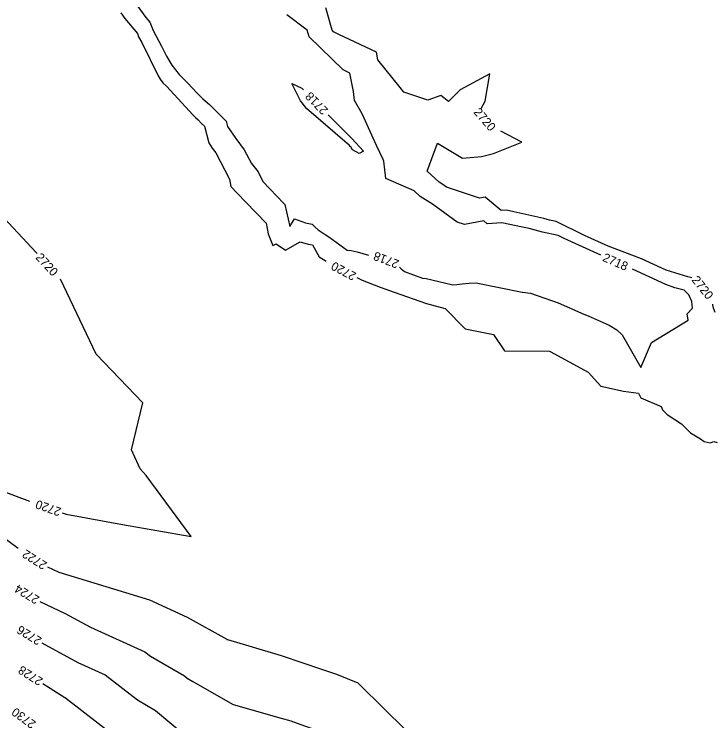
# Model space of a CAD drawing. Extents: x 1326424 to 1329294, y 1001359 to 1003823.
# Drawn here: x 1327323.9 to 1327484.6, y 1003288.8 to 1003451.1 of the extents above; entities that cross this region are included whole.
import ezdxf

# ---------------------------------------------------------------- set-up
doc = ezdxf.new("R2010")
doc.units = 0
doc.layers.add('Prop Rem of Exist Asph Pvmt', color=7, linetype='Continuous')
doc.layers.add('Scratch_Level_3', color=7, linetype='Continuous')

msp = doc.modelspace()

# ---------------------------------------------------------------- linework, layer by layer
at = {"layer": 'Prop Rem of Exist Asph Pvmt'}
for points in [[(1327329.17, 1003396.16), (1327328.94, 1003396.41), (1327312, 1003414.42), (1327309.37, 1003420.45), (1327309.3, 1003423.59), (1327311.99, 1003430.64), (1327315.91, 1003433.47), (1327317.93, 1003441.53), (1327321.53, 1003450.34), (1327322.14, 1003451.99), (1327320.51, 1003455.86), (1327308.85, 1003459.83), (1327301.41, 1003462.89), (1327294.93, 1003468.69)], [(1327431.17, 1003429.45), (1327432.1, 1003431.14), (1327433.14, 1003437.41), (1327426.37, 1003433.73), (1327423.66, 1003431.05), (1327421.88, 1003432.42), (1327418.92, 1003431.38), (1327413.38, 1003433.18), (1327412.6, 1003434.28), (1327407.48, 1003440.58), (1327407.13, 1003442.37), (1327398.47, 1003446.41), (1327397.28, 1003447.07), (1327396.94, 1003447.44), (1327395.53, 1003452.54)], [(1327348.39, 1003451.38), (1327349.33, 1003450.1), (1327352.21, 1003446.64), (1327352.49, 1003445.93), (1327353.23, 1003444.56), (1327356.98, 1003436.93), (1327357.46, 1003436.16), (1327358.08, 1003435.34), (1327358.87, 1003434.55), (1327365, 1003427.91), (1327365.58, 1003427.34), (1327366.14, 1003426.85), (1327366.88, 1003426.11), (1327367.62, 1003425.38), (1327368.6, 1003421.52), (1327369.38, 1003420.36), (1327370.21, 1003419.26), (1327373.34, 1003413.22), (1327373.68, 1003411.55), (1327375.23, 1003409.91), (1327377.12, 1003407.94), (1327381.81, 1003403.15), (1327382.28, 1003400.68), (1327383.3, 1003398), (1327384.09, 1003398.33), (1327386.22, 1003396.95), (1327389.63, 1003398.79), (1327391.47, 1003398.3), (1327392.4, 1003398.12), (1327393.95, 1003395.41), (1327395.56, 1003394.35)], [(1327479.58, 1003390.56), (1327478.7, 1003390.78), (1327473.71, 1003392.32), (1327468.05, 1003394.96), (1327460.33, 1003397.8), (1327454.9, 1003400.26), (1327448.4, 1003403.48), (1327446.88, 1003403.8), (1327445.58, 1003404.16), (1327438.72, 1003405.73), (1327436.99, 1003406.08), (1327435.76, 1003406), (1327432.1, 1003409.11), (1327430.82, 1003408.86), (1327423.22, 1003411.36), (1327422.11, 1003412.16), (1327421.55, 1003412.51), (1327418.75, 1003415.05), (1327421.13, 1003421.49), (1327426.9, 1003418.01), (1327431.23, 1003418.43), (1327433.99, 1003419.09), (1327440.54, 1003421.7), (1327435.69, 1003424.23)], [(1327402.62, 1003390.61), (1327403.88, 1003389.99), (1327407.99, 1003388.45), (1327411.2, 1003387.25), (1327418.64, 1003384.68), (1327422.93, 1003383.49), (1327427.47, 1003378.84), (1327434, 1003377.57), (1327436.54, 1003373.81), (1327446.88, 1003373.71), (1327447.04, 1003373.64), (1327455.76, 1003368.9), (1327458.64, 1003365.7), (1327463.92, 1003364.57), (1327467.32, 1003364.1), (1327467.86, 1003362.97), (1327472.55, 1003361.02), (1327472.85, 1003360.26), (1327473.89, 1003359.17), (1327477.18, 1003357.06), (1327478.4, 1003355.85), (1327479.31, 1003355.01), (1327481.58, 1003353.62), (1327482.45, 1003353.01), (1327483.8, 1003352.64), (1327484.64, 1003352.96), (1327485.4, 1003352.72)], [(1327334.94, 1003336.62), (1327335.87, 1003336.33), (1327348.77, 1003333.93), (1327364.52, 1003331.14), (1327354.24, 1003345.15), (1327352.86, 1003346.71), (1327350.85, 1003351.04), (1327353.42, 1003361.85), (1327342.72, 1003373.01), (1327334.55, 1003390.29)], [(1327484.93, 1003382.61), (1327484.57, 1003383.58), (1327484.44, 1003384.37), (1327484.43, 1003384.52)], [(1327236.11, 1003378.14), (1327243.75, 1003375.58), (1327250.72, 1003373.74), (1327270.48, 1003367.85), (1327273.44, 1003367.27), (1327298.02, 1003356.75), (1327298.98, 1003356.33), (1327318.97, 1003342.9), (1327319.47, 1003342.54), (1327319.77, 1003342.28), (1327320.2, 1003341.97), (1327327.4, 1003339.28)]]:
    msp.add_lwpolyline(points, dxfattribs=at)
at = {"layer": 'Scratch_Level_3'}
for points in [[(1327351.69, 1003453.67), (1327354.17, 1003450.31), (1327355.05, 1003449.24), (1327355.8, 1003447.37), (1327357.73, 1003443.79), (1327358.89, 1003441.43), (1327360.15, 1003439.42), (1327361.78, 1003437.25), (1327363.86, 1003435.2), (1327365.75, 1003433.15), (1327367.26, 1003431.66), (1327368.74, 1003430.36), (1327370.67, 1003428.44), (1327372.62, 1003426.52), (1327372.92, 1003425.33), (1327374.78, 1003422.57), (1327376.74, 1003419.94), (1327378.38, 1003416.78), (1327379.93, 1003414.9), (1327380.99, 1003412.65), (1327385.87, 1003407.64), (1327385.97, 1003407.51), (1327386.11, 1003407.37), (1327387.22, 1003402.33), (1327388.32, 1003404.08), (1327390.85, 1003403.21), (1327392.39, 1003402.87), (1327393.05, 1003402.22), (1327393.72, 1003401.55), (1327395.38, 1003400.48), (1327396.16, 1003400.01), (1327400.43, 1003396.95), (1327401.29, 1003396.84), (1327402.68, 1003396.54), (1327405.26, 1003395.75)], [(1327458.65, 1003395.78), (1327450.28, 1003399.57), (1327448.84, 1003400.28), (1327445.28, 1003401.03), (1327442.23, 1003401.88), (1327440.71, 1003402.22), (1327435.96, 1003403.19), (1327432.6, 1003402.97), (1327431.79, 1003403.66), (1327427.37, 1003402.82), (1327425.69, 1003403.37), (1327420.04, 1003407.48), (1327417.15, 1003409.26), (1327415.76, 1003410.52), (1327409.25, 1003413.36), (1327408.82, 1003417.34), (1327408.66, 1003417.74), (1327407.12, 1003420.97), (1327403.81, 1003428.25), (1327402.09, 1003431.27), (1327401.85, 1003433.32), (1327401, 1003437.59), (1327399.48, 1003438.3), (1327391.65, 1003445.91), (1327391.23, 1003447.46), (1327386.55, 1003450.94)], [(1327401.27, 1003420.61), (1327401.12, 1003420.75), (1327400.94, 1003420.95), (1327391.06, 1003429.46), (1327390.78, 1003429.8), (1327390.4, 1003430.36), (1327390.03, 1003430.76), (1327389.64, 1003431.23), (1327387.7, 1003435.19), (1327390.01, 1003434.11), (1327390.4, 1003433.7)], [(1327396.01, 1003427.99), (1327401.5, 1003422.53), (1327404.17, 1003419.64), (1327403.12, 1003419.12), (1327401.64, 1003419.94), (1327401.27, 1003420.61)], [(1327412.44, 1003393), (1327412.84, 1003392.61), (1327413.6, 1003392), (1327417.68, 1003390.51), (1327418.56, 1003390.44), (1327419.83, 1003390.12), (1327424.65, 1003388.92), (1327425.62, 1003389.05), (1327426.81, 1003389.17), (1327428.39, 1003389.36), (1327430, 1003389.4), (1327440.64, 1003387.3), (1327440.66, 1003387.3), (1327440.69, 1003387.29), (1327442.51, 1003387.07), (1327448.84, 1003384.8), (1327454.8, 1003382.22), (1327455.79, 1003381.86), (1327460.62, 1003379.69), (1327462.35, 1003378.61), (1327463.55, 1003377.46), (1327467.84, 1003369.94), (1327470.33, 1003375.73), (1327478.71, 1003380.87), (1327478.48, 1003382.27), (1327479.73, 1003383.61), (1327479.6, 1003385.12), (1327478.91, 1003386.63), (1327477.82, 1003387.71), (1327475.66, 1003388.24), (1327473.59, 1003389.02), (1327465.97, 1003392.58)], [(1327235.65, 1003370.44), (1327245.86, 1003365.31), (1327252.41, 1003363.58), (1327260.73, 1003361.1), (1327275.17, 1003358.3), (1327277.94, 1003357.63), (1327281.47, 1003356.26), (1327296.35, 1003349.67), (1327301.65, 1003346.11), (1327313.81, 1003337.35), (1327321.25, 1003331.08), (1327324.81, 1003328.5)], [(1327331.55, 1003324.23), (1327334.17, 1003322.99), (1327346.73, 1003319.14), (1327355.02, 1003316.65), (1327363.65, 1003312.63), (1327372.72, 1003307.59), (1327372.78, 1003307.55), (1327372.85, 1003307.51), (1327372.92, 1003307.49), (1327377.81, 1003306.03), (1327385.25, 1003303.85), (1327385.45, 1003303.74), (1327394.48, 1003300.68), (1327397.97, 1003299.56), (1327402.86, 1003297.56), (1327409.23, 1003291.32), (1327417.37, 1003283.28), (1327420.22, 1003281.69)], [(1327329.77, 1003316.25), (1327335.64, 1003313.48), (1327341.41, 1003310.33), (1327353.92, 1003304.69), (1327355.2, 1003303.69), (1327363.02, 1003299.19), (1327363.66, 1003298.65), (1327364.91, 1003297.86), (1327374.21, 1003292.61), (1327385.21, 1003289.47), (1327387.44, 1003288.81), (1327389.74, 1003288.02), (1327398.42, 1003284.97), (1327401.59, 1003283.91), (1327407.62, 1003277.24), (1327414.29, 1003273.2), (1327418.03, 1003271.68)], [(1327330.27, 1003306.75), (1327338.51, 1003302.25), (1327344.78, 1003299.42), (1327352.25, 1003293.63), (1327356.38, 1003291.25), (1327362.93, 1003285.69), (1327375.24, 1003277.92), (1327375.54, 1003277.74), (1327375.77, 1003277.69), (1327388.69, 1003274.93), (1327398.49, 1003271.3), (1327402.71, 1003271.08), (1327411.07, 1003267.78), (1327416.18, 1003264.68), (1327418.57, 1003263.71), (1327418.87, 1003263.55)], [(1327330.49, 1003297.39), (1327335.56, 1003294.2), (1327335.62, 1003294.17), (1327335.65, 1003294.15), (1327349.29, 1003283.56), (1327349.74, 1003283.3), (1327354.24, 1003279.49), (1327361.41, 1003273.39), (1327364.34, 1003271.43), (1327376.01, 1003264.17), (1327388.7, 1003261.58), (1327389.66, 1003261.37), (1327390.38, 1003261.1), (1327394.14, 1003260.91), (1327403.72, 1003259.75), (1327406.07, 1003258.71), (1327411.72, 1003255.25), (1327415.51, 1003253.11), (1327415.78, 1003253.04), (1327417.3, 1003252.58)]]:
    msp.add_lwpolyline(points, dxfattribs=at)

# ---------------------------------------------------------------- texts
at = {"layer": 'Prop Rem of Exist Asph Pvmt'}
for rotation, p in [(310.8633, (1327429.31, 1003428.53)), (312.5132, (1327328.67, 1003395.14)), (152.1076, (1327402.67, 1003391.59)), (308.7452, (1327479.42, 1003390.03)), (160.5766, (1327334.86, 1003337.64))]:
    msp.add_text('2720', height=2, rotation=rotation, dxfattribs=at).set_placement(p)
at = {"layer": 'Scratch_Level_3'}
for s, rotation, p in [('2718', 134.4845, (1327396.17, 1003429.19)), ('2718', 159.0138, (1327412.49, 1003394.51)), ('2718', 336.4138, (1327458.91, 1003394.51)), ('2722', 147.6206, (1327331.62, 1003325.09)), ('2724', 148.922, (1327329.88, 1003317.22)), ('2726', 148.869, (1327330.4, 1003307.78)), ('2728', 147.7783, (1327330.67, 1003298.46)), ('2730', 143.8829, (1327329.06, 1003288.51))]:
    msp.add_text(s, height=2, rotation=rotation, dxfattribs=at).set_placement(p)

doc.saveas('drawing.dxf')
